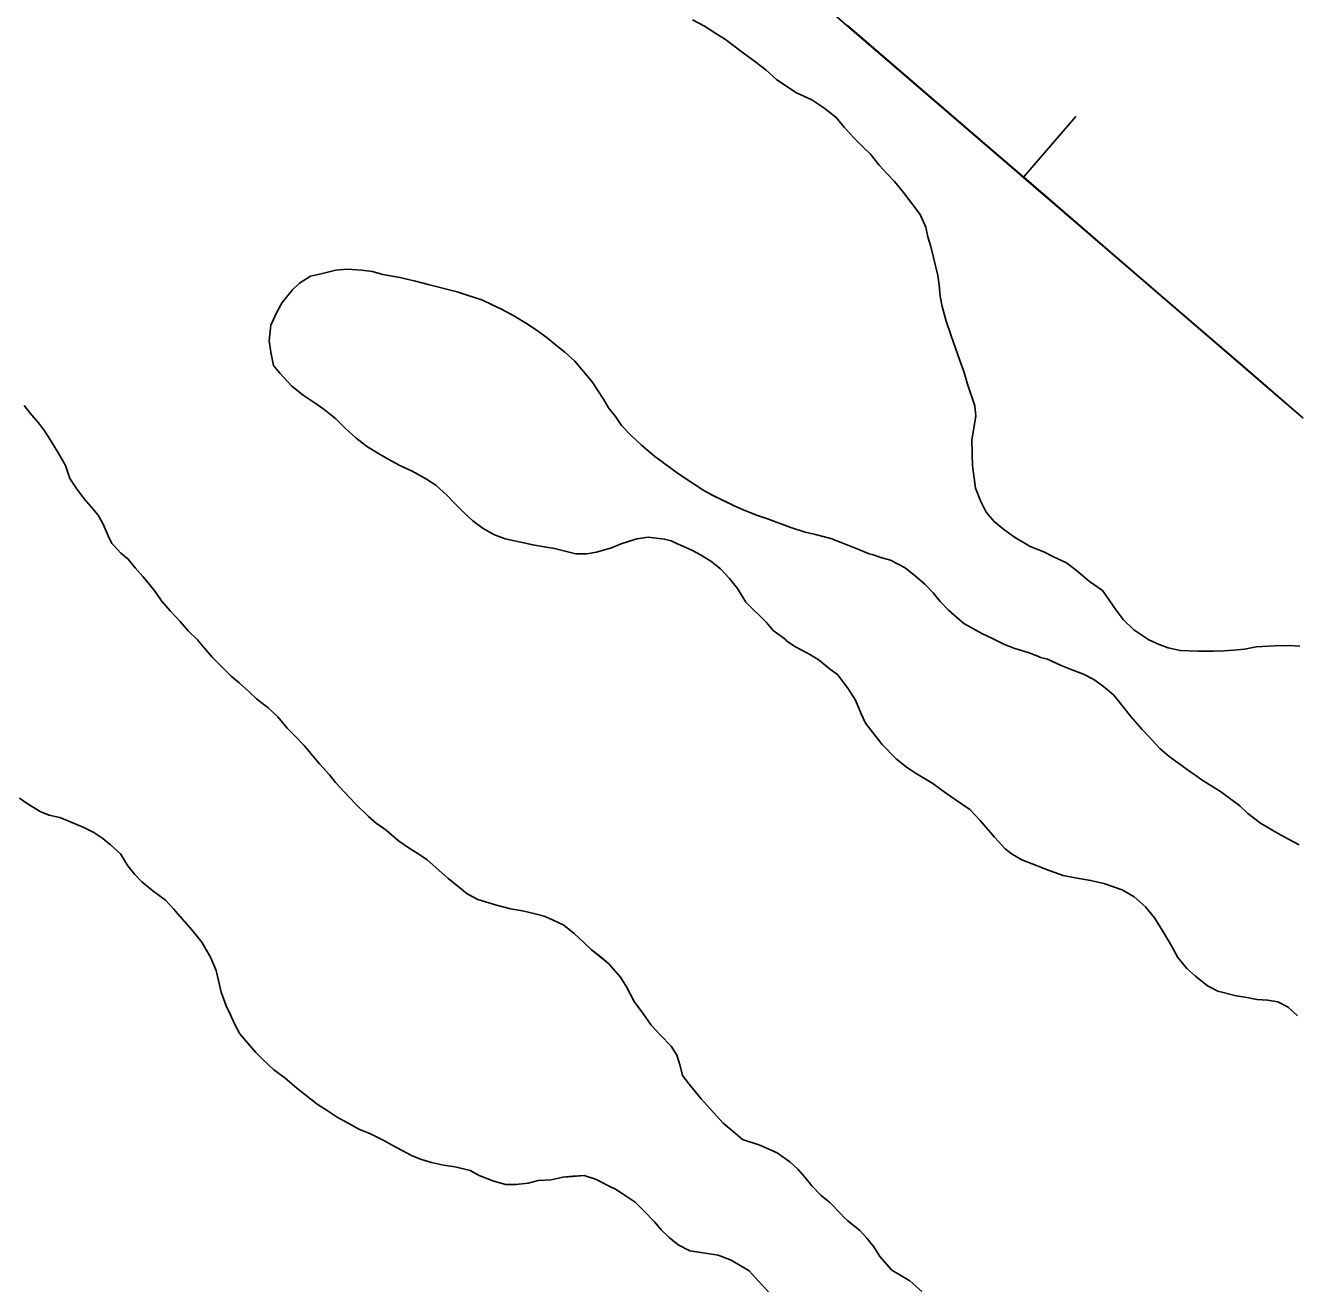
# Model space of a CAD drawing. Extents: x 3180038 to 3217926, y 922069 to 947485.
# Drawn here: x 3193504 to 3193900.1, y 942347 to 942740.3 of the extents above; entities that cross this region are included whole.
import ezdxf

# ---------------------------------------------------------------- set-up
doc = ezdxf.new("R2010")
doc.units = 0
for name, color, linetype in [('V-BORW-LINE', 7, 'Continuous'), ('V-SITE-VEGE', 7, 'Continuous'), ('V-TOPO-SHOR', 7, 'Continuous')]:
    doc.layers.add(name, color=color, linetype=linetype)

msp = doc.modelspace()

# ---------------------------------------------------------------- linework, layer by layer
at = {"layer": 'V-BORW-LINE'}
for p, q in [((3193760.1, 942740.26), (3193780.4, 942722.79)), ((3193780.4, 942722.79), (3193800.69, 942705.32)), ((3193814.97, 942692.95), (3193831.29, 942711.89)), ((3193800.69, 942705.32), (3193820.98, 942687.84)), ((3193820.98, 942687.84), (3193841.26, 942670.36)), ((3193841.26, 942670.36), (3193861.53, 942652.87)), ((3193861.53, 942652.87), (3193881.81, 942635.38)), ((3193881.81, 942635.38), (3193902.08, 942617.89))]:
    msp.add_line(p, q, dxfattribs=at)
msp.add_lwpolyline([(3193739.8, 942757.71), (3193902.08, 942617.89)], dxfattribs=at)
at = {"layer": 'V-SITE-VEGE'}
for points in [[(3193711.84, 942742.04), (3193715.58, 942740.04), (3193719.14, 942737.69), (3193722.16, 942735.87), (3193727.32, 942731.9), (3193731.59, 942728.83), (3193734.79, 942726.3), (3193737.99, 942723.41), (3193741.19, 942721.24), (3193744.22, 942719.25), (3193749.03, 942717.06), (3193752.77, 942714.53), (3193756.5, 942711.64), (3193759.16, 942708.4), (3193762, 942705.34), (3193765.02, 942702.27), (3193767.33, 942700.1), (3193769.98, 942696.69), (3193772.47, 942693.98), (3193774.77, 942691.64), (3193777.61, 942688.22), (3193782.74, 942681.38), (3193784.5, 942677.43), (3193785.19, 942674.39), (3193786.06, 942671.34), (3193786.93, 942667.93), (3193788.32, 942662.38), (3193788.66, 942659.33), (3193788.99, 942655.93), (3193789.68, 942652.71), (3193790.89, 942648.05), (3193792.47, 942643.56), (3193795.09, 942635.85), (3193796.49, 942632.08), (3193797.54, 942628.5), (3193799.81, 942621.68), (3193800.15, 942618.64), (3193799.4, 942614.17), (3193798.84, 942611.13), (3193798.98, 942606.66), (3193799.13, 942603.08), (3193799.64, 942599.14), (3193799.97, 942596.1), (3193801.55, 942592.15), (3193803.31, 942588.56), (3193805.79, 942585.68), (3193808.82, 942583.15)], [(3193884.87, 942494.73), (3193882.39, 942497.07), (3193879.19, 942499.42), (3193876.34, 942501.59), (3193873.31, 942503.4), (3193870.64, 942505.03), (3193868.69, 942506.48), (3193867.09, 942507.57), (3193863.71, 942510.1), (3193860.32, 942512.45), (3193857.48, 942514.97), (3193854.11, 942518.58), (3193851.81, 942520.92), (3193848.44, 942524.88), (3193845.6, 942528.48), (3193843.12, 942531.54), (3193839.92, 942534.25), (3193836.9, 942536.42), (3193833.69, 942538.06), (3193830.3, 942539.33), (3193826.73, 942540.79), (3193822.46, 942542.79), (3193820.32, 942543.35), (3193819.42, 942543.71), (3193816.39, 942544.81), (3193812.28, 942546.09), (3193809.08, 942547.37), (3193805.33, 942549.19), (3193801.95, 942550.82), (3193796.43, 942553.91), (3193794.12, 942555.89), (3193791.63, 942558.06), (3193788.97, 942560.76), (3193786.84, 942563.46), (3193784.18, 942566.17), (3193781.34, 942568.69), (3193778.13, 942571.23), (3193773.5, 942573.59), (3193770.47, 942574.5), (3193767.79, 942575.42), (3193766.9, 942575.6), (3193763.87, 942576.88), (3193759.23, 942578.7), (3193754.95, 942580.35), (3193750.13, 942581.64), (3193746.91, 942582.38), (3193742.45, 942583.84), (3193738.89, 942585.12), (3193735.5, 942586.4), (3193732.11, 942587.5), (3193728.18, 942589.14), (3193724.8, 942590.6), (3193718.03, 942593.87), (3193715.35, 942595.32), (3193712.33, 942597.31), (3193707.52, 942600.57), (3193703.25, 942603.64), (3193700.05, 942606), (3193695.96, 942609.42), (3193692.77, 942612.49), (3193689.75, 942615.55), (3193687.8, 942618.43), (3193685.68, 942621.13), (3193684.09, 942623.83), (3193680.55, 942629.22), (3193677.9, 942632.46), (3193675.06, 942635.71), (3193672.04, 942638.41), (3193669.55, 942640.4), (3193666.53, 942642.93), (3193663.5, 942645.1), (3193660.66, 942647.09), (3193656.2, 942649.8), (3193652.28, 942651.8), (3193649.25, 942653.26), (3193646.22, 942654.71), (3193642.3, 942655.99), (3193638.55, 942657.27), (3193629.45, 942659.49), (3193625.52, 942660.6), (3193620.7, 942661.71), (3193615.34, 942662.64), (3193612.13, 942663.56), (3193608.73, 942663.95), (3193604.26, 942664.34), (3193600.68, 942664.01), (3193596.56, 942662.97), (3193592.79, 942662.1), (3193589.38, 942659.98), (3193587.22, 942657.85), (3193583.97, 942653.94), (3193582.33, 942650.91), (3193580.51, 942646.81), (3193579.94, 942641.99), (3193580.45, 942638.41), (3193581.31, 942634.28), (3193583.26, 942631.94), (3193586.98, 942627.8), (3193590.54, 942625.09), (3193594.63, 942622.37), (3193597.12, 942620.57)], [(3193508.09, 942616.41), (3193505.44, 942619.42), (3193503.57, 942621.79)], [(3193597.12, 942620.57), (3193600.68, 942617.68), (3193603.7, 942614.61), (3193606.9, 942611.73), (3193610.27, 942609.19), (3193613.83, 942607.02), (3193617.22, 942605.03), (3193620.42, 942603.21), (3193624.52, 942601.39), (3193628.98, 942598.85), (3193631.83, 942597.04), (3193635.38, 942593.79), (3193637.51, 942591.63), (3193641.06, 942588.03), (3193643.37, 942585.86), (3193646.57, 942583.51), (3193650.13, 942581.52), (3193653.52, 942580.24), (3193657.81, 942579.31), (3193662.09, 942578.38), (3193665.66, 942577.82), (3193668.88, 942577.26), (3193675.49, 942575.6), (3193678.89, 942575.57), (3193681.93, 942576.08), (3193686.59, 942577.48), (3193689.64, 942578.71), (3193694.48, 942580.28), (3193698.07, 942580.79), (3193703.07, 942580.21), (3193705.21, 942579.66), (3193707.17, 942578.75), (3193710.74, 942577.11), (3193711.63, 942576.75), (3193714.3, 942575.3), (3193717.51, 942573.3), (3193720.53, 942570.95), (3193723.37, 942567.89), (3193725.85, 942564.83), (3193728.5, 942560.52), (3193734.89, 942554.21), (3193737.02, 942551.68), (3193740.75, 942548.97), (3193741.28, 942548.43), (3193743.96, 942546.62), (3193748.59, 942544.08), (3193751.26, 942542.45), (3193754.46, 942539.92), (3193757.13, 942537.93), (3193760.49, 942533.44), (3193762.61, 942530.02), (3193764.36, 942525.71), (3193765.77, 942522.84), (3193768.61, 942519.06), (3193770.91, 942516.18), (3193775.35, 942511.68), (3193778.55, 942509.14), (3193781.57, 942507.15), (3193786.74, 942504.07), (3193790.65, 942501.18), (3193795.63, 942497.74), (3193798.3, 942495.94), (3193801.5, 942492.51), (3193805.93, 942487.29), (3193808.23, 942484.77), (3193809.3, 942483.68), (3193811.43, 942482.06), (3193814.46, 942480.25), (3193817.67, 942478.97), (3193823.02, 942476.96), (3193827.3, 942475.32), (3193830.52, 942474.76), (3193835.87, 942473.82), (3193839.98, 942472.89), (3193845.69, 942470.88), (3193849.43, 942468.71), (3193852.99, 942465.64), (3193855.82, 942462.22), (3193858.65, 942457.54), (3193861.12, 942453.41), (3193863.06, 942449.82), (3193865.9, 942446.39), (3193868.56, 942444.05), (3193872.3, 942440.98), (3193875.5, 942439.35), (3193881.21, 942437.87), (3193884.61, 942437.31), (3193887.65, 942436.75), (3193891.04, 942436.54), (3193894.26, 942435.98), (3193897.47, 942434.34), (3193900.31, 942431.64)], [(3193779.56, 942349.1), (3193773.93, 942352.44), (3193770.19, 942356.7), (3193768.33, 942359.7), (3193766.16, 942362.39), (3193763.97, 942364.76), (3193760.23, 942367.77), (3193758.98, 942368.88), (3193758.05, 942369.99), (3193754.62, 942373.47), (3193751.97, 942375.69), (3193749.01, 942378.7), (3193746.83, 942381.38), (3193744.65, 942383.91), (3193742.16, 942386.13), (3193738.25, 942388.98), (3193732.78, 942391.38), (3193727.45, 942393.15), (3193725.11, 942395.05), (3193721.37, 942398.22), (3193717.32, 942402.65), (3193714.52, 942405.81), (3193710.78, 942410.4), (3193708.76, 942413.08), (3193708, 942416.07), (3193706.93, 942419.38), (3193705.22, 942422.22), (3193701.79, 942425.7), (3193698.99, 942428.7), (3193696.35, 942432.49), (3193693.71, 942436.12), (3193691.23, 942440.7), (3193689.37, 942443.69), (3193685.63, 942447.96), (3193682.98, 942450.19), (3193680.33, 942452.24), (3193677.83, 942454.62), (3193675.03, 942457.15), (3193671.75, 942459.85), (3193668.47, 942461.44), (3193665.65, 942462.72), (3193662.36, 942463.53), (3193658.91, 942464.34), (3193655.15, 942465), (3193650.76, 942466.13), (3193644.96, 942467.91), (3193641.68, 942469.66), (3193638.71, 942472.04), (3193635.75, 942474.41), (3193631.85, 942477.9), (3193629.2, 942480.28), (3193626.23, 942482.18), (3193623.57, 942483.93), (3193620.29, 942486.16), (3193616.39, 942489.48), (3193613.9, 942491.23), (3193613.43, 942491.55), (3193610.93, 942493.76), (3193606.88, 942497.72), (3193603.45, 942501.36), (3193600.65, 942504.36), (3193598.78, 942506.73), (3193595.67, 942510.21), (3193593.49, 942512.74), (3193590.84, 942515.9), (3193587.73, 942519.07), (3193585.55, 942521.28), (3193582.59, 942524.76), (3193579.63, 942527.61), (3193576.04, 942530.46), (3193573.86, 942532.52), (3193570.58, 942535.37), (3193568.09, 942537.44), (3193564.66, 942540.92), (3193562.32, 942543.29), (3193559.68, 942546.29), (3193557.65, 942548.82), (3193554.85, 942551.51), (3193552.2, 942554.52), (3193549.09, 942557.84), (3193546.44, 942561), (3193544.58, 942563.53), (3193542.71, 942565.9), (3193540.53, 942568.58), (3193538.2, 942571.27), (3193536.02, 942573.96), (3193533.68, 942575.86), (3193531.66, 942578.07), (3193530.88, 942578.87), (3193529.8, 942581.23), (3193528.25, 942584.85), (3193526.71, 942587.69), (3193524.53, 942590.22), (3193522.35, 942592.75), (3193519.86, 942595.91), (3193517.84, 942599.06), (3193516.46, 942603.16), (3193514.45, 942606.79), (3193511.81, 942611.05), (3193509.95, 942613.89), (3193508.09, 942616.41)], [(3193808.82, 942583.15), (3193812.2, 942580.8), (3193817.01, 942577.9), (3193821.28, 942576.26), (3193824.13, 942574.8), (3193828.41, 942572.8), (3193831.44, 942570.45), (3193835.52, 942567.02), (3193839.62, 942564.13), (3193841.74, 942561.07), (3193843.86, 942558.01), (3193845.99, 942555.13), (3193849.36, 942551.89), (3193853.99, 942548.81), (3193857.2, 942547.35), (3193860.05, 942546.26), (3193863.8, 942545.52), (3193869.34, 942545.29), (3193874.18, 942545.26), (3193877.39, 942545.41), (3193880.44, 942545.56), (3193883.84, 942545.9), (3193887.42, 942546.59), (3193893.33, 942546.9), (3193897.98, 942547.04), (3193901.02, 942546.84)], [(3193502.16, 942499.47), (3193504.81, 942497.57), (3193508.56, 942495.34), (3193511.38, 942494.22), (3193514.67, 942493.41), (3193517.49, 942492.29), (3193522.18, 942490.37), (3193525.31, 942488.77), (3193528.12, 942486.87), (3193530.47, 942484.97), (3193533.58, 942482.12), (3193535.91, 942478.33), (3193538.09, 942475.64), (3193540.27, 942473.43), (3193543.7, 942470.57), (3193547.61, 942467.72), (3193550.25, 942464.87), (3193550.72, 942464.24), (3193553.52, 942461.08), (3193555.85, 942458.39), (3193558.97, 942454.6), (3193561.76, 942449.71), (3193563.45, 942445.77), (3193564.97, 942439.01), (3193566.5, 942434.75), (3193567.9, 942431.91), (3193569.29, 942428.92), (3193570.84, 942426.08), (3193573.17, 942423.24), (3193575.81, 942420.24), (3193578, 942418.02), (3193581.43, 942414.85), (3193584.86, 942412.31), (3193588.61, 942409.14), (3193590.95, 942407.24), (3193594.85, 942404.07), (3193597.97, 942402.16), (3193601.1, 942400.1), (3193604.54, 942398.19), (3193608.13, 942396.27), (3193611.27, 942394.99), (3193615.64, 942392.76), (3193618.3, 942391.33), (3193624.25, 942388.14), (3193627.06, 942387.02), (3193630.51, 942385.89), (3193634.27, 942385.08), (3193637.88, 942384.58), (3193642.58, 942383.44), (3193645.4, 942381.85), (3193649.62, 942380.25), (3193653.54, 942379.12), (3193656.84, 942379.09), (3193660.61, 942379.54), (3193663.75, 942380.3), (3193667.84, 942380.58), (3193671.46, 942381.34), (3193674.6, 942381.62), (3193678.06, 942381.91), (3193681.66, 942380.79), (3193687.13, 942377.92), (3193687.29, 942377.92), (3193689.95, 942376.33), (3193694.01, 942373.62), (3193696.5, 942371.09), (3193700.09, 942367.3), (3193702.11, 942364.92), (3193704.6, 942362.55), (3193707.41, 942360.33), (3193711.01, 942358.42), (3193714.46, 942357.92), (3193719.79, 942357.1), (3193723.86, 942355.49)], [(3193900.9, 942484.94), (3193897.33, 942486.76), (3193893.42, 942488.94), (3193888.79, 942491.66), (3193884.87, 942494.73)], [(3193723.86, 942355.49), (3193729.49, 942352.15), (3193732.45, 942348.99), (3193735.56, 942345.67)], [(3193783.3, 942345.77), (3193779.56, 942349.1)]]:
    msp.add_lwpolyline(points, dxfattribs=at)
at = {"layer": 'V-TOPO-SHOR'}
for points in [[(3193722.16, 942735.87), (3193719.14, 942737.69), (3193715.58, 942740.04), (3193711.84, 942742.04)], [(3193901.02, 942546.84), (3193897.98, 942547.04), (3193893.33, 942546.9), (3193887.42, 942546.59), (3193883.84, 942545.9), (3193880.44, 942545.56), (3193877.39, 942545.41), (3193874.18, 942545.26), (3193869.34, 942545.29), (3193863.8, 942545.52), (3193860.05, 942546.26), (3193857.2, 942547.35), (3193853.99, 942548.81), (3193849.36, 942551.89), (3193845.99, 942555.13), (3193843.86, 942558.01), (3193841.74, 942561.07), (3193839.62, 942564.13), (3193835.52, 942567.02), (3193831.44, 942570.45), (3193828.41, 942572.8), (3193824.13, 942574.8), (3193821.28, 942576.26), (3193817.01, 942577.9), (3193812.2, 942580.8), (3193808.82, 942583.15), (3193805.79, 942585.68), (3193803.31, 942588.56), (3193801.55, 942592.15), (3193799.97, 942596.1), (3193799.64, 942599.14), (3193799.13, 942603.08), (3193798.98, 942606.66), (3193798.84, 942611.13), (3193799.4, 942614.17), (3193800.15, 942618.64), (3193799.81, 942621.68), (3193797.54, 942628.5), (3193796.49, 942632.08), (3193795.09, 942635.85), (3193792.47, 942643.56), (3193790.89, 942648.05), (3193789.68, 942652.71), (3193788.99, 942655.93), (3193788.66, 942659.33), (3193788.32, 942662.38), (3193786.93, 942667.93), (3193786.06, 942671.34), (3193785.19, 942674.39), (3193784.5, 942677.43), (3193782.74, 942681.38), (3193777.61, 942688.22), (3193774.77, 942691.64), (3193772.47, 942693.98), (3193769.98, 942696.69), (3193767.33, 942700.1), (3193765.02, 942702.27), (3193762, 942705.34), (3193759.16, 942708.4), (3193756.5, 942711.64), (3193752.77, 942714.53), (3193749.03, 942717.06), (3193744.22, 942719.25), (3193741.19, 942721.24), (3193737.99, 942723.41), (3193734.79, 942726.3), (3193731.59, 942728.83), (3193727.32, 942731.9), (3193722.16, 942735.87)], [(3193781.57, 942507.15), (3193778.55, 942509.14), (3193775.35, 942511.68), (3193770.91, 942516.18), (3193768.61, 942519.06), (3193765.77, 942522.84), (3193764.37, 942525.71), (3193762.61, 942530.02), (3193760.49, 942533.44), (3193757.13, 942537.93), (3193754.46, 942539.92), (3193751.26, 942542.45), (3193748.59, 942544.08), (3193743.96, 942546.62), (3193741.28, 942548.43), (3193740.75, 942548.97), (3193737.02, 942551.68), (3193734.89, 942554.21), (3193728.5, 942560.52), (3193725.85, 942564.83), (3193723.37, 942567.89), (3193720.53, 942570.95), (3193717.51, 942573.3), (3193714.3, 942575.3), (3193711.63, 942576.75), (3193710.74, 942577.11), (3193707.17, 942578.75), (3193705.21, 942579.66), (3193703.07, 942580.21), (3193698.07, 942580.79), (3193694.48, 942580.28), (3193689.64, 942578.71), (3193686.59, 942577.48), (3193681.93, 942576.08), (3193678.89, 942575.57), (3193675.49, 942575.6), (3193668.88, 942577.26), (3193665.66, 942577.82), (3193662.09, 942578.38), (3193657.81, 942579.31), (3193653.52, 942580.24), (3193650.13, 942581.52), (3193646.57, 942583.51), (3193643.37, 942585.86), (3193641.06, 942588.03), (3193637.51, 942591.63), (3193635.38, 942593.79), (3193631.83, 942597.04), (3193628.98, 942598.85), (3193624.52, 942601.39), (3193620.42, 942603.21), (3193617.22, 942605.03), (3193613.83, 942607.02), (3193610.27, 942609.19), (3193606.9, 942611.73), (3193603.7, 942614.61), (3193600.68, 942617.68), (3193597.12, 942620.57), (3193594.63, 942622.37), (3193590.54, 942625.09), (3193586.98, 942627.8), (3193583.26, 942631.94), (3193581.31, 942634.28), (3193580.45, 942638.41), (3193579.94, 942641.99), (3193580.51, 942646.81), (3193582.33, 942650.91), (3193583.97, 942653.94), (3193587.22, 942657.85), (3193589.38, 942659.98), (3193592.79, 942662.1), (3193596.56, 942662.97), (3193600.68, 942664.01), (3193604.26, 942664.34), (3193608.73, 942663.95), (3193612.13, 942663.56), (3193615.34, 942662.64), (3193620.7, 942661.71), (3193625.52, 942660.6), (3193629.45, 942659.49), (3193638.55, 942657.27), (3193642.3, 942655.99), (3193646.22, 942654.71), (3193649.25, 942653.26), (3193652.28, 942651.8), (3193656.2, 942649.8), (3193660.66, 942647.09), (3193663.5, 942645.1), (3193666.53, 942642.93), (3193669.55, 942640.4), (3193672.04, 942638.41), (3193675.06, 942635.71), (3193677.9, 942632.46), (3193680.55, 942629.22), (3193684.09, 942623.83), (3193685.68, 942621.13), (3193687.8, 942618.43), (3193689.75, 942615.55), (3193692.77, 942612.49), (3193695.96, 942609.43), (3193700.05, 942605.99)], [(3193503.57, 942621.79), (3193505.44, 942619.42), (3193508.09, 942616.41), (3193509.95, 942613.89), (3193511.81, 942611.05), (3193514.45, 942606.79), (3193516.46, 942603.16), (3193517.84, 942599.06), (3193519.86, 942595.91), (3193522.35, 942592.75), (3193524.53, 942590.22), (3193526.71, 942587.69)], [(3193700.05, 942605.99), (3193703.25, 942603.64), (3193707.52, 942600.57), (3193712.33, 942597.31), (3193715.35, 942595.32), (3193718.02, 942593.87), (3193724.8, 942590.6), (3193728.18, 942589.14), (3193732.11, 942587.5), (3193735.5, 942586.4), (3193738.89, 942585.12), (3193742.45, 942583.84), (3193746.91, 942582.38), (3193750.13, 942581.64), (3193754.95, 942580.35), (3193759.23, 942578.7), (3193763.87, 942576.88), (3193766.9, 942575.6), (3193767.79, 942575.42), (3193770.47, 942574.5), (3193773.5, 942573.59), (3193778.13, 942571.22), (3193781.34, 942568.69), (3193784.18, 942566.17), (3193786.84, 942563.46), (3193788.97, 942560.76), (3193791.63, 942558.06), (3193794.12, 942555.89), (3193796.43, 942553.91), (3193801.95, 942550.82), (3193805.33, 942549.19), (3193809.08, 942547.37), (3193812.28, 942546.09), (3193816.39, 942544.81), (3193819.42, 942543.71), (3193820.32, 942543.35), (3193822.46, 942542.79), (3193826.73, 942540.79), (3193830.3, 942539.33), (3193833.69, 942538.06), (3193836.9, 942536.42), (3193839.92, 942534.25), (3193843.12, 942531.54), (3193845.6, 942528.48), (3193848.44, 942524.88), (3193851.81, 942520.92), (3193854.11, 942518.58), (3193857.48, 942514.97), (3193860.32, 942512.45), (3193863.71, 942510.1), (3193867.09, 942507.57), (3193868.69, 942506.48), (3193870.64, 942505.03), (3193873.31, 942503.4), (3193876.34, 942501.59), (3193879.19, 942499.42), (3193882.39, 942497.07), (3193884.87, 942494.73), (3193888.79, 942491.66), (3193893.42, 942488.94), (3193897.33, 942486.76), (3193900.9, 942484.94)], [(3193526.71, 942587.69), (3193528.25, 942584.85), (3193529.8, 942581.23), (3193530.88, 942578.87), (3193531.66, 942578.07), (3193533.68, 942575.86), (3193536.02, 942573.96), (3193538.2, 942571.27), (3193540.53, 942568.58), (3193542.71, 942565.9), (3193544.58, 942563.53), (3193546.44, 942561), (3193549.09, 942557.84), (3193552.2, 942554.52), (3193554.85, 942551.51), (3193557.65, 942548.82), (3193559.68, 942546.29), (3193562.32, 942543.29), (3193564.66, 942540.92), (3193568.09, 942537.44), (3193570.58, 942535.37), (3193573.86, 942532.52), (3193576.04, 942530.46), (3193579.63, 942527.61), (3193582.59, 942524.76), (3193585.55, 942521.28), (3193587.73, 942519.07), (3193590.84, 942515.9), (3193593.49, 942512.74), (3193595.67, 942510.21), (3193598.78, 942506.73), (3193600.65, 942504.36), (3193603.45, 942501.36), (3193606.88, 942497.72), (3193610.93, 942493.76), (3193613.43, 942491.55), (3193613.9, 942491.23), (3193616.39, 942489.48), (3193620.29, 942486.16), (3193623.57, 942483.93), (3193626.23, 942482.18), (3193629.2, 942480.28), (3193631.85, 942477.9), (3193635.75, 942474.41), (3193638.71, 942472.04), (3193641.68, 942469.66), (3193644.96, 942467.91), (3193650.76, 942466.13), (3193655.15, 942465), (3193658.91, 942464.34), (3193662.36, 942463.53), (3193665.65, 942462.72), (3193668.47, 942461.44), (3193671.75, 942459.85), (3193675.03, 942457.15), (3193677.83, 942454.62), (3193680.33, 942452.24), (3193682.98, 942450.18), (3193685.63, 942447.96), (3193689.37, 942443.69), (3193691.23, 942440.7), (3193693.71, 942436.12), (3193696.35, 942432.49), (3193698.99, 942428.7), (3193701.79, 942425.7), (3193705.22, 942422.22), (3193706.93, 942419.38), (3193708, 942416.07), (3193708.76, 942413.08), (3193710.78, 942410.4), (3193714.52, 942405.81), (3193717.32, 942402.65), (3193721.36, 942398.22), (3193725.11, 942395.05), (3193727.45, 942393.15), (3193732.78, 942391.38), (3193738.25, 942388.98), (3193742.16, 942386.13), (3193744.65, 942383.91), (3193746.83, 942381.38), (3193749.01, 942378.7), (3193751.97, 942375.69), (3193754.62, 942373.47), (3193758.05, 942369.99), (3193758.98, 942368.88), (3193760.23, 942367.77), (3193763.97, 942364.76), (3193766.15, 942362.39), (3193768.33, 942359.7), (3193770.19, 942356.7), (3193773.93, 942352.44), (3193779.56, 942349.1), (3193783.3, 942345.77)], [(3193900.31, 942431.64), (3193897.47, 942434.34), (3193894.26, 942435.98), (3193891.04, 942436.54), (3193887.65, 942436.75), (3193884.61, 942437.31), (3193881.21, 942437.87), (3193875.5, 942439.35), (3193872.3, 942440.98), (3193868.56, 942444.05), (3193865.9, 942446.4), (3193863.06, 942449.82), (3193861.12, 942453.41), (3193858.65, 942457.54), (3193855.82, 942462.22), (3193852.99, 942465.64), (3193849.43, 942468.71), (3193845.69, 942470.88), (3193839.98, 942472.89), (3193835.88, 942473.82), (3193830.52, 942474.75), (3193827.3, 942475.32), (3193823.02, 942476.96), (3193817.67, 942478.97), (3193814.46, 942480.25), (3193811.43, 942482.06), (3193809.3, 942483.68), (3193808.23, 942484.77), (3193805.93, 942487.29), (3193801.5, 942492.51), (3193798.3, 942495.94), (3193795.63, 942497.74), (3193790.65, 942501.18), (3193786.74, 942504.07), (3193781.57, 942507.15)], [(3193694.01, 942373.62), (3193689.95, 942376.33), (3193687.29, 942377.92), (3193687.13, 942377.92), (3193681.66, 942380.79), (3193678.06, 942381.91), (3193674.6, 942381.63), (3193671.46, 942381.34), (3193667.84, 942380.58), (3193663.75, 942380.3), (3193660.61, 942379.54), (3193656.84, 942379.09), (3193653.54, 942379.12), (3193649.62, 942380.25), (3193645.4, 942381.85), (3193642.58, 942383.44), (3193637.88, 942384.58), (3193634.27, 942385.08), (3193630.51, 942385.89), (3193627.06, 942387.02), (3193624.25, 942388.14), (3193618.3, 942391.33), (3193615.64, 942392.76), (3193611.27, 942394.99), (3193608.13, 942396.27), (3193604.54, 942398.19), (3193601.1, 942400.1), (3193597.97, 942402.16), (3193594.85, 942404.07), (3193590.95, 942407.24), (3193588.61, 942409.14), (3193584.86, 942412.31), (3193581.43, 942414.85), (3193578, 942418.02), (3193575.81, 942420.24), (3193573.17, 942423.24), (3193570.84, 942426.08), (3193569.29, 942428.92), (3193567.9, 942431.91), (3193566.51, 942434.75), (3193564.97, 942439.01), (3193563.45, 942445.77), (3193561.76, 942449.71), (3193558.97, 942454.6), (3193555.85, 942458.39), (3193553.52, 942461.08), (3193550.72, 942464.24), (3193550.25, 942464.87), (3193547.61, 942467.72), (3193543.7, 942470.57), (3193540.27, 942473.43), (3193538.09, 942475.64), (3193535.91, 942478.33), (3193533.58, 942482.12), (3193530.47, 942484.97), (3193528.12, 942486.87), (3193525.31, 942488.77), (3193522.18, 942490.37), (3193517.49, 942492.29), (3193514.67, 942493.41), (3193511.38, 942494.22), (3193508.56, 942495.34), (3193504.81, 942497.57), (3193502.16, 942499.47)], [(3193735.56, 942345.67), (3193732.45, 942348.99), (3193729.49, 942352.15), (3193723.86, 942355.49), (3193719.79, 942357.1), (3193714.46, 942357.92), (3193711.01, 942358.42), (3193707.41, 942360.33), (3193704.6, 942362.55), (3193702.11, 942364.93), (3193700.09, 942367.3), (3193696.5, 942371.09), (3193694.01, 942373.62)]]:
    msp.add_lwpolyline(points, dxfattribs=at)

doc.saveas('drawing.dxf')
